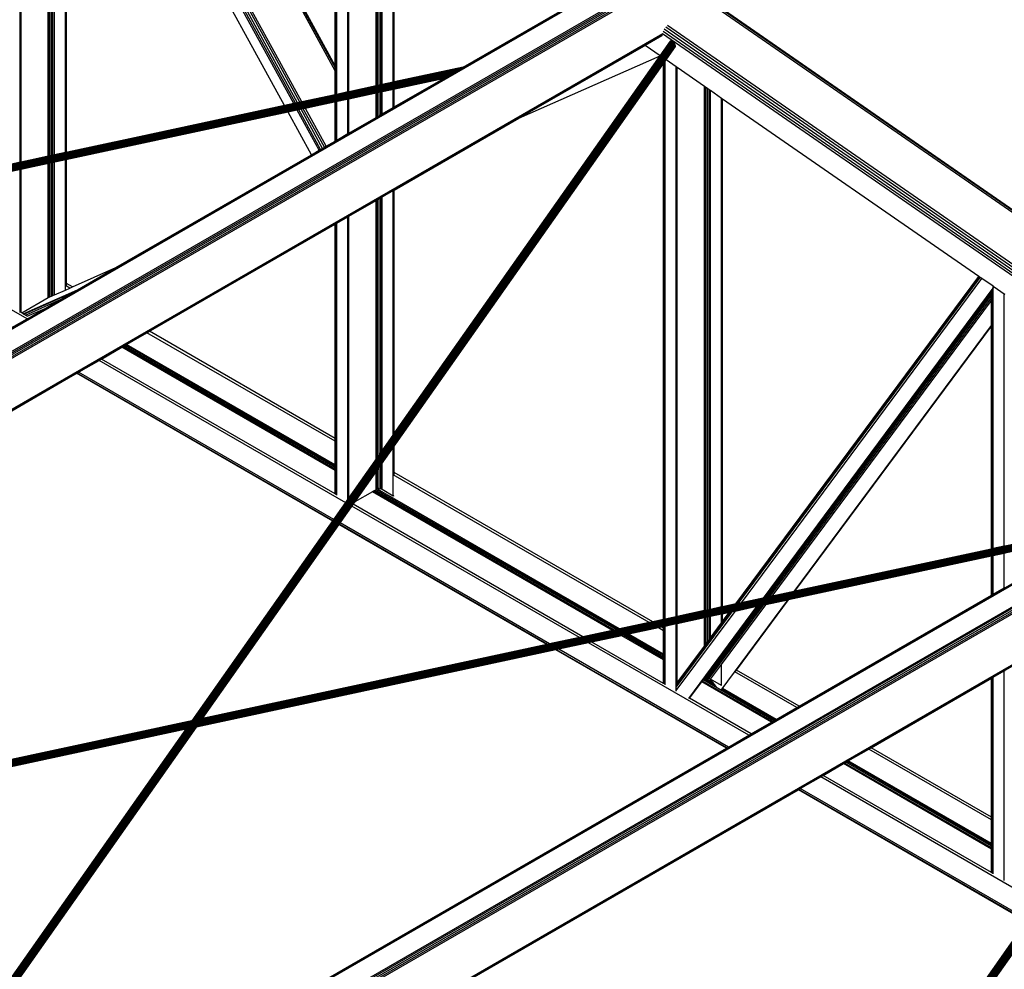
# Model space of a CAD drawing. Header units: millimetres. Extents: x 10 to 1250, y -62 to 528.
# Tile 696 of 909: x 612.43 to 614.09, y 517.4 to 519. Entities that reach past the tile are written whole.
import ezdxf

# ---------------------------------------------------------------- set-up
doc = ezdxf.new("R2010")
doc.units = ezdxf.units.MM
doc.header["$LTSCALE"] = 0.05

msp = doc.modelspace()

# ---------------------------------------------------------------- linework, layer by layer
at = {"color": 8}
for p, q in [((612.43, 518.7614), (612.43, 519.672)), ((612.4317, 518.7618), (612.4317, 519.6689)), ((612.8909, 518.8604), (612.4437, 519.6786)), ((612.8937, 518.861), (612.4487, 519.6752)), ((612.8973, 518.8617), (612.4551, 519.6707)), ((612.9011, 518.8626), (612.462, 519.6659)), ((612.9046, 518.8633), (612.4683, 519.6616)), ((612.4775, 518.7716), (612.4775, 519.5851)), ((612.4789, 518.7719), (612.4789, 519.5825)), ((612.4798, 518.7721), (612.4798, 519.5808)), ((612.4826, 518.7727), (612.4826, 519.5758)), ((612.4853, 518.7733), (612.4853, 519.5707)), ((612.4877, 518.7738), (612.4877, 519.5664)), ((612.9609, 518.9156), (612.6048, 519.567)), ((612.9609, 518.921), (612.6095, 519.5637)), ((612.9609, 518.9238), (612.612, 519.562)), ((612.5063, 518.7778), (612.5063, 519.5323)), ((612.508, 518.7782), (612.508, 519.5292)), ((612.8754, 518.857), (612.508, 519.5292)), ((612.9609, 518.9238), (612.9609, 519.3203)), ((612.9616, 518.9224), (612.9616, 519.3198)), ((612.9633, 518.9194), (612.9633, 519.3187)), ((612.9637, 518.9186), (612.9637, 519.3184)), ((612.9824, 518.88), (612.9824, 519.3054)), ((612.984, 518.8804), (612.984, 519.3043)), ((613.0299, 518.8902), (613.0299, 519.2725)), ((613.0313, 518.8905), (613.0313, 519.2715)), ((613.0322, 518.8907), (613.0322, 519.2709)), ((613.035, 518.8913), (613.035, 519.269)), ((613.0377, 518.8919), (613.0377, 519.2671)), ((613.0386, 518.8921), (613.0386, 519.2665)), ((613.0401, 518.8924), (613.0401, 519.2655)), ((613.0587, 518.8964), (613.0587, 519.2525)), ((613.0604, 518.8968), (613.0604, 519.2514)), ((610.7471, 517.5185), (613.5158, 519.117)), ((610.7491, 517.5178), (613.5178, 519.1164)), ((610.7812, 517.4993), (613.5499, 519.0978)), ((610.7832, 517.4977), (613.5519, 519.0962)), ((610.7848, 517.4954), (613.5536, 519.094)), ((610.786, 517.4929), (613.5547, 519.0914)), ((610.7863, 517.4903), (613.5551, 519.0889)), ((613.1763, 518.9216), (613.3727, 519.035)), ((614.5961, 518.3373), (613.5925, 519.0327)), ((614.5936, 518.3359), (613.5894, 519.0316)), ((614.5972, 518.3379), (613.602, 519.0274)), ((614.517, 518.2917), (613.515, 518.9859)), ((614.5213, 518.2941), (613.5177, 518.9894)), ((614.5249, 518.2962), (613.5207, 518.9919)), ((610.8313, 517.4302), (613.5127, 518.9784)), ((610.8327, 517.4292), (613.5123, 518.9763)), ((612.72, 517.8201), (613.5259, 518.9657)), ((612.7203, 517.8201), (613.5263, 518.966)), ((612.7206, 517.8202), (613.5267, 518.9661)), ((612.7211, 517.8203), (613.5272, 518.9662)), ((612.7216, 517.8203), (613.5277, 518.9662)), ((612.7221, 517.8202), (613.5282, 518.9661)), ((612.7227, 517.8201), (613.5288, 518.966)), ((612.7232, 517.8198), (613.5293, 518.9657)), ((613.4829, 518.9587), (613.5112, 518.975)), ((614.5095, 518.2873), (613.5126, 518.9779)), ((614.5129, 518.2893), (613.5133, 518.9818)), ((612.7238, 517.8195), (613.5299, 518.9653)), ((612.725, 517.8199), (613.5305, 518.9649)), ((612.7264, 517.8207), (613.531, 518.9645)), ((612.7278, 517.8213), (613.5316, 518.9639)), ((612.7291, 517.8218), (613.5321, 518.9633)), ((612.7303, 517.8222), (613.5325, 518.9627)), ((612.7314, 517.8225), (613.5329, 518.962)), ((612.7324, 517.8228), (613.5333, 518.9613)), ((612.7333, 517.823), (613.5336, 518.9606)), ((612.7342, 517.8231), (613.5339, 518.9599)), ((612.735, 517.8233), (613.534, 518.9592)), ((612.7357, 517.8235), (613.5341, 518.9586)), ((612.7362, 517.8236), (613.5342, 518.9579)), ((612.7367, 517.8237), (613.5341, 518.9573)), ((612.737, 517.8237), (613.534, 518.9568)), ((613.27, 518.8358), (613.4808, 518.9574)), ((613.4829, 518.9587), (613.4808, 518.9574)), ((613.4808, 518.9574), (613.4831, 518.9585)), ((613.4829, 518.9587), (613.4831, 518.9585)), ((613.5084, 518.941), (613.4831, 518.9585)), ((613.5084, 518.941), (613.5256, 518.9654)), ((613.5183, 518.9341), (613.5336, 518.9559)), ((613.5336, 518.9559), (613.5339, 518.9563)), ((613.0604, 518.3041), (613.5084, 518.9409)), ((613.27, 518.8358), (613.5084, 518.9409)), ((613.5084, 518.9409), (613.5084, 518.941)), ((613.5169, 518.9322), (613.5183, 518.9341)), ((613.5356, 518.9221), (613.5183, 518.9341)), ((613.1723, 518.9193), (611.6182, 518.5857)), ((613.1708, 518.9185), (611.6188, 518.5852)), ((613.1691, 518.9175), (611.6193, 518.5848)), ((613.1673, 518.9165), (611.6198, 518.5842)), ((613.1736, 518.9201), (611.62, 518.5865)), ((613.1746, 518.9207), (611.6214, 518.5872)), ((613.1754, 518.9211), (611.6228, 518.5878)), ((613.176, 518.9215), (611.624, 518.5883)), ((612.9616, 518.9224), (612.9609, 518.9238)), ((612.9609, 518.921), (612.9609, 518.9238)), ((612.9616, 518.9196), (612.9609, 518.921)), ((612.9609, 518.9156), (612.9609, 518.921)), ((612.9633, 518.9194), (612.9616, 518.9224)), ((612.9616, 518.9196), (612.9616, 518.9224)), ((612.9616, 518.9142), (612.9616, 518.9196)), ((612.9633, 518.9166), (612.9616, 518.9196)), ((612.9637, 518.9186), (612.9633, 518.9194)), ((612.9633, 518.9166), (612.9633, 518.9194)), ((612.9633, 518.9112), (612.9633, 518.9166)), ((612.9637, 518.9158), (612.9633, 518.9166)), ((612.9637, 518.9158), (612.9637, 518.9186)), ((613.0604, 518.2832), (613.5141, 518.9282)), ((613.1763, 518.9216), (613.0604, 518.8968)), ((613.1654, 518.9153), (613.1673, 518.9165)), ((613.1673, 518.9165), (613.1691, 518.9175)), ((613.1691, 518.9175), (613.1708, 518.9185)), ((613.1708, 518.9185), (613.1723, 518.9193)), ((613.1723, 518.9193), (613.1736, 518.9201)), ((613.1736, 518.9201), (613.1746, 518.9207)), ((613.1746, 518.9207), (613.1754, 518.9211)), ((613.1754, 518.9211), (613.176, 518.9215)), ((613.176, 518.9215), (613.1763, 518.9216)), ((613.5141, 518.9282), (613.5148, 518.9292)), ((613.5141, 517.9908), (613.5141, 518.9282)), ((613.5148, 518.9292), (613.5169, 518.9322)), ((613.5148, 517.9909), (613.5148, 518.9292)), ((613.5169, 517.9914), (613.5169, 518.9322)), ((613.5356, 517.9954), (613.5356, 518.9221)), ((613.5373, 518.921), (613.5356, 518.9221)), ((613.5373, 517.9958), (613.5373, 518.921)), ((613.5831, 518.8892), (613.5373, 518.921)), ((613.1654, 518.9153), (611.6203, 518.5836)), ((613.1634, 518.9142), (611.6208, 518.583)), ((613.1613, 518.913), (611.6212, 518.5823)), ((613.1428, 518.9023), (611.6215, 518.5757)), ((613.1591, 518.9117), (611.6216, 518.5816)), ((613.1432, 518.9026), (611.6217, 518.5759)), ((613.157, 518.9105), (611.6219, 518.5809)), ((613.144, 518.903), (611.6219, 518.5762)), ((613.1549, 518.9093), (611.6221, 518.5802)), ((613.145, 518.9036), (611.6221, 518.5766)), ((613.1529, 518.9082), (611.6223, 518.5795)), ((613.1462, 518.9043), (611.6223, 518.5771)), ((613.151, 518.9071), (611.6224, 518.5789)), ((613.1476, 518.9051), (611.6224, 518.5776)), ((611.6225, 518.5782), (613.1492, 518.906)), ((612.9609, 518.8754), (612.9609, 518.9156)), ((612.9616, 518.9142), (612.9609, 518.9156)), ((612.9616, 518.8755), (612.9616, 518.9142)), ((612.9633, 518.9112), (612.9616, 518.9142)), ((612.9637, 518.9104), (612.9633, 518.9112)), ((612.9633, 518.8759), (612.9633, 518.9112)), ((612.9637, 518.9104), (612.9637, 518.9158)), ((612.9637, 518.876), (612.9637, 518.9104)), ((613.1425, 518.9021), (613.0604, 518.8845)), ((613.0604, 518.8547), (613.1425, 518.9021)), ((613.1425, 518.9021), (613.1428, 518.9023)), ((613.1428, 518.9023), (613.1432, 518.9026)), ((613.1432, 518.9026), (613.144, 518.903)), ((613.144, 518.903), (613.145, 518.9036)), ((613.145, 518.9036), (613.1462, 518.9043)), ((613.1462, 518.9043), (613.1476, 518.9051)), ((613.1476, 518.9051), (613.1492, 518.906)), ((613.1492, 518.906), (613.151, 518.9071)), ((613.151, 518.9071), (613.1529, 518.9082)), ((613.1529, 518.9082), (613.1549, 518.9093)), ((613.1549, 518.9093), (613.157, 518.9105)), ((613.157, 518.9105), (613.1591, 518.9117)), ((613.1591, 518.9117), (613.1613, 518.913)), ((613.1613, 518.913), (613.1634, 518.9142)), ((613.1634, 518.9142), (613.1654, 518.9153)), ((613.0299, 518.8902), (612.984, 518.8804)), ((613.0313, 518.8905), (613.0299, 518.8902)), ((613.0322, 518.8907), (613.0313, 518.8905)), ((613.035, 518.8913), (613.0322, 518.8907)), ((613.0377, 518.8919), (613.035, 518.8913)), ((613.0386, 518.8921), (613.0377, 518.8919)), ((613.0401, 518.8924), (613.0386, 518.8921)), ((613.0587, 518.8964), (613.0401, 518.8924)), ((613.0587, 518.8842), (613.0401, 518.8801)), ((613.0604, 518.8968), (613.0587, 518.8964)), ((613.0604, 518.8845), (613.0587, 518.8842)), ((613.0587, 518.8538), (613.0587, 518.8842)), ((613.0604, 518.8547), (613.0604, 518.8845)), ((613.5831, 518.0056), (613.5831, 518.8892)), ((613.5854, 518.8876), (613.5831, 518.8892)), ((613.5854, 518.0061), (613.5854, 518.8876)), ((613.5882, 518.8857), (613.5854, 518.8876)), ((613.5882, 518.0067), (613.5882, 518.8857)), ((613.591, 518.8838), (613.5882, 518.8857)), ((613.591, 518.0073), (613.591, 518.8838)), ((613.5919, 518.8832), (613.591, 518.8838)), ((613.5919, 518.0075), (613.5919, 518.8832)), ((613.5933, 518.8822), (613.5919, 518.8832)), ((612.9609, 518.8754), (612.9046, 518.8633)), ((612.9616, 518.8755), (612.9609, 518.8754)), ((612.9633, 518.8759), (612.9616, 518.8755)), ((612.9637, 518.876), (612.9633, 518.8759)), ((612.9824, 518.88), (612.9637, 518.876)), ((612.9824, 518.8678), (612.9637, 518.8637)), ((612.984, 518.8804), (612.9824, 518.88)), ((612.984, 518.8681), (612.9824, 518.8678)), ((612.9824, 518.8097), (612.9824, 518.8678)), ((613.0299, 518.878), (612.984, 518.8681)), ((612.984, 518.8106), (612.984, 518.8681)), ((613.0313, 518.8783), (613.0299, 518.878)), ((613.0299, 518.8371), (613.0299, 518.878)), ((613.0322, 518.8785), (613.0313, 518.8783)), ((613.0313, 518.8379), (613.0313, 518.8783)), ((613.035, 518.879), (613.0322, 518.8785)), ((613.0322, 518.8385), (613.0322, 518.8785)), ((613.0377, 518.8796), (613.035, 518.879)), ((613.035, 518.84), (613.035, 518.879)), ((613.0386, 518.8798), (613.0377, 518.8796)), ((613.0377, 518.8416), (613.0377, 518.8796)), ((613.0401, 518.8801), (613.0386, 518.8798)), ((613.0386, 518.8422), (613.0386, 518.8798)), ((613.0401, 518.843), (613.0401, 518.8801)), ((613.5933, 518.0078), (613.5933, 518.8822)), ((613.612, 518.8692), (613.5933, 518.8822)), ((613.612, 518.0118), (613.612, 518.8692)), ((613.6137, 518.8681), (613.612, 518.8692)), ((613.6137, 518.0122), (613.6137, 518.8681)), ((614.0451, 518.5691), (613.6137, 518.8681)), ((612.8754, 518.857), (612.508, 518.7782)), ((612.8909, 518.8604), (612.8754, 518.857)), ((612.8937, 518.861), (612.8909, 518.8604)), ((612.8973, 518.8617), (612.8937, 518.861)), ((612.8997, 518.85), (612.8969, 518.8494)), ((612.9011, 518.8626), (612.8973, 518.8617)), ((612.9033, 518.8508), (612.8997, 518.85)), ((612.9363, 518.7831), (612.8997, 518.85)), ((612.9046, 518.8633), (612.9011, 518.8626)), ((612.9071, 518.8516), (612.9033, 518.8508)), ((612.9393, 518.7848), (612.9033, 518.8508)), ((612.9106, 518.8523), (612.9071, 518.8516)), ((612.9426, 518.7867), (612.9071, 518.8516)), ((612.9609, 518.8631), (612.9106, 518.8523)), ((612.9455, 518.7884), (612.9106, 518.8523)), ((612.9616, 518.8633), (612.9609, 518.8631)), ((612.9609, 518.7973), (612.9609, 518.8631)), ((612.9633, 518.8637), (612.9616, 518.8633)), ((612.9616, 518.7977), (612.9616, 518.8633)), ((612.9633, 518.7987), (612.9633, 518.8637)), ((612.9637, 518.8637), (612.9633, 518.8637)), ((612.9637, 518.7989), (612.9637, 518.8637)), ((613.0401, 518.843), (613.0587, 518.8538)), ((613.0587, 518.8538), (613.0604, 518.8547)), ((612.8814, 518.8461), (612.508, 518.7659)), ((612.8969, 518.8494), (612.8814, 518.8461)), ((612.9207, 518.7741), (612.8814, 518.8461)), ((612.9339, 518.7817), (612.8969, 518.8494)), ((612.984, 518.8106), (613.0299, 518.8371)), ((613.0299, 518.8371), (613.0313, 518.8379)), ((613.0313, 518.8379), (613.0322, 518.8385)), ((613.0322, 518.8385), (613.035, 518.84)), ((613.035, 518.84), (613.0377, 518.8416)), ((613.0377, 518.8416), (613.0386, 518.8422)), ((613.0386, 518.8422), (613.0401, 518.843)), ((613.0604, 518.7147), (613.27, 518.8358)), ((612.9637, 518.7989), (612.9824, 518.8097)), ((612.9824, 518.8097), (612.984, 518.8106)), ((612.9363, 518.7831), (612.9393, 518.7848)), ((612.9393, 518.7848), (612.9426, 518.7867)), ((612.9426, 518.7867), (612.9455, 518.7884)), ((612.9455, 518.7884), (612.9609, 518.7973)), ((612.9609, 518.7973), (612.9616, 518.7977)), ((612.9616, 518.7977), (612.9633, 518.7987)), ((612.9633, 518.7987), (612.9637, 518.7989)), ((612.4775, 518.7716), (612.4317, 518.7618)), ((612.4789, 518.7719), (612.4775, 518.7716)), ((612.4798, 518.7721), (612.4789, 518.7719)), ((612.4826, 518.7727), (612.4798, 518.7721)), ((612.4853, 518.7733), (612.4826, 518.7727)), ((612.4877, 518.7738), (612.4853, 518.7733)), ((612.5063, 518.7778), (612.4877, 518.7738)), ((612.508, 518.7782), (612.5063, 518.7778)), ((612.5913, 518.5839), (612.9207, 518.7741)), ((612.9207, 518.7741), (612.9339, 518.7817)), ((612.9339, 518.7817), (612.9363, 518.7831)), ((612.43, 518.7614), (612.4113, 518.7574)), ((612.4317, 518.7618), (612.43, 518.7614)), ((612.4775, 518.7594), (612.4317, 518.7495)), ((612.4789, 518.7597), (612.4775, 518.7594)), ((612.4775, 518.5748), (612.4775, 518.7594)), ((612.4798, 518.7599), (612.4789, 518.7597)), ((612.4789, 518.574), (612.4789, 518.7597)), ((612.4826, 518.7604), (612.4798, 518.7599)), ((612.4798, 518.5735), (612.4798, 518.7599)), ((612.4853, 518.761), (612.4826, 518.7604)), ((612.4826, 518.5719), (612.4826, 518.7604)), ((612.4877, 518.7615), (612.4853, 518.761)), ((612.4853, 518.5703), (612.4853, 518.761)), ((612.5063, 518.7656), (612.4877, 518.7615)), ((612.4877, 518.5379), (612.4877, 518.7615)), ((612.508, 518.7659), (612.5063, 518.7656)), ((612.5063, 518.5582), (612.5063, 518.7656)), ((612.508, 518.5572), (612.508, 518.7659)), ((612.43, 518.7492), (612.4113, 518.7451)), ((612.4317, 518.7495), (612.43, 518.7492)), ((612.43, 518.5089), (612.43, 518.7492)), ((612.4317, 518.508), (612.4317, 518.7495)), ((613.035, 518.7), (613.0377, 518.7016)), ((613.0377, 518.7016), (613.0386, 518.7022)), ((613.0377, 518.2718), (613.0377, 518.7016)), ((613.0386, 518.7022), (613.0401, 518.703)), ((613.0386, 518.2731), (613.0386, 518.7022)), ((613.0401, 518.703), (613.0587, 518.7138)), ((613.0401, 518.2751), (613.0401, 518.703)), ((613.0587, 518.7138), (613.0604, 518.7147)), ((613.0587, 518.3017), (613.0587, 518.7138)), ((613.0604, 518.3041), (613.0604, 518.7147)), ((612.984, 518.6707), (613.0299, 518.6971)), ((613.0299, 518.6971), (613.0313, 518.6979)), ((613.0299, 518.2606), (613.0299, 518.6971)), ((613.0313, 518.6979), (613.0322, 518.6985)), ((613.0313, 518.2626), (613.0313, 518.6979)), ((613.0322, 518.6985), (613.035, 518.7)), ((613.0322, 518.264), (613.0322, 518.6985)), ((613.035, 518.2679), (613.035, 518.7)), ((612.4417, 518.4975), (612.1208, 518.6828)), ((612.9637, 518.6589), (612.9824, 518.6697)), ((612.9824, 518.6697), (612.984, 518.6707)), ((612.9824, 518.1931), (612.9824, 518.6697)), ((612.984, 518.1955), (612.984, 518.6707)), ((612.6478, 518.4765), (612.9609, 518.6573)), ((612.9609, 518.6573), (612.9616, 518.6577)), ((612.9609, 518.2957), (612.9609, 518.6573)), ((612.9616, 518.6577), (612.9633, 518.6587)), ((612.9616, 518.2953), (612.9616, 518.6577)), ((612.9633, 518.6587), (612.9637, 518.6589)), ((612.9633, 518.2944), (612.9633, 518.6587)), ((612.9637, 518.2941), (612.9637, 518.6589)), ((612.4789, 518.574), (612.4775, 518.5748)), ((612.4775, 518.5702), (612.4775, 518.5748)), ((612.4789, 518.5693), (612.4775, 518.5702)), ((612.4775, 518.5333), (612.4775, 518.5702)), ((612.4798, 518.5735), (612.4789, 518.574)), ((612.4789, 518.5693), (612.4789, 518.574)), ((612.4798, 518.5688), (612.4789, 518.5693)), ((612.4789, 518.534), (612.4789, 518.5693)), ((612.4798, 518.5688), (612.4798, 518.5735)), ((612.4798, 518.5344), (612.4798, 518.5688)), ((612.4853, 518.5703), (612.4826, 518.5719)), ((612.4826, 518.5672), (612.4826, 518.5719)), ((612.4853, 518.5656), (612.4853, 518.5703)), ((612.5181, 518.5514), (612.5913, 518.5839)), ((612.5269, 518.5467), (612.5913, 518.5839)), ((613.6357, 518.0169), (614.0451, 518.5691)), ((613.6372, 518.0172), (614.0459, 518.5686)), ((614.0459, 518.5686), (614.0451, 518.5691)), ((614.0478, 518.5673), (614.0459, 518.5686)), ((612.4853, 518.5656), (612.4826, 518.5672)), ((612.4826, 518.5356), (612.4826, 518.5672)), ((612.4853, 518.5368), (612.4853, 518.5656)), ((612.508, 518.5572), (612.5063, 518.5582)), ((612.5063, 518.5535), (612.5063, 518.5582)), ((612.5135, 518.5493), (612.5063, 518.5535)), ((612.5063, 518.5461), (612.5063, 518.5535)), ((612.5181, 518.5514), (612.508, 518.5572)), ((612.508, 518.5533), (612.508, 518.5572)), ((612.5135, 518.5493), (612.5181, 518.5514)), ((613.6405, 518.018), (614.0478, 518.5673)), ((613.6453, 518.019), (614.0504, 518.5655)), ((614.0504, 518.5655), (614.0478, 518.5673)), ((614.0693, 518.5524), (614.0504, 518.5655)), ((614.0693, 518.549), (614.0693, 518.5524)), ((614.071, 518.5512), (614.0693, 518.5524)), ((614.0693, 518.549), (614.071, 518.5512)), ((614.088, 518.5394), (614.071, 518.5512)), ((612.4352, 518.5059), (612.5269, 518.5467)), ((612.4363, 518.5053), (612.5182, 518.5417)), ((612.4789, 518.534), (612.4798, 518.5344)), ((612.4798, 518.5344), (612.4826, 518.5356)), ((612.4826, 518.5356), (612.4853, 518.5368)), ((612.4853, 518.5368), (612.4877, 518.5379)), ((612.4877, 518.5379), (612.5063, 518.5461)), ((612.4991, 518.5306), (612.5182, 518.5417)), ((612.5063, 518.5461), (612.5135, 518.5493)), ((612.5182, 518.5417), (612.5269, 518.5467)), ((613.6823, 518.0269), (614.0693, 518.549)), ((613.6834, 518.0272), (614.0665, 518.5439)), ((613.6837, 518.0273), (614.0665, 518.5436)), ((613.6858, 518.0277), (614.0665, 518.5412)), ((613.6891, 518.0284), (614.0665, 518.5375)), ((614.0665, 518.5439), (614.0672, 518.5449)), ((614.0665, 518.5436), (614.0672, 518.5446)), ((614.0665, 518.5436), (614.0665, 518.5439)), ((614.0665, 518.5412), (614.0665, 518.5436)), ((614.0665, 518.5412), (614.0672, 518.5422)), ((614.0665, 518.5375), (614.0665, 518.5412)), ((614.0665, 518.5375), (614.0672, 518.5384)), ((614.0665, 518.5329), (614.0665, 518.5375)), ((614.0672, 518.5449), (614.0689, 518.5472)), ((614.0672, 518.5446), (614.0689, 518.5468)), ((614.0672, 518.5449), (614.0672, 518.5458)), ((614.0672, 518.5446), (614.0672, 518.5449)), ((614.0672, 518.5422), (614.0672, 518.5446)), ((614.0672, 518.5422), (614.0689, 518.5444)), ((614.0672, 518.5384), (614.0672, 518.5422)), ((614.0672, 518.5384), (614.0689, 518.5407)), ((614.0672, 518.5339), (614.0672, 518.5384)), ((614.0672, 518.5339), (614.0689, 518.5361)), ((614.0689, 518.5472), (614.0693, 518.5477)), ((614.0689, 518.5468), (614.0693, 518.5474)), ((614.0689, 518.5468), (614.0689, 518.5472)), ((614.0689, 518.5444), (614.0689, 518.5468)), ((614.0689, 518.5444), (614.0693, 518.545)), ((614.0689, 518.5407), (614.0689, 518.5444)), ((614.0689, 518.5407), (614.0693, 518.5413)), ((614.0689, 518.5361), (614.0689, 518.5407)), ((614.0689, 518.5361), (614.0693, 518.5367)), ((614.0689, 518.5315), (614.0689, 518.5361)), ((614.0693, 518.5477), (614.0693, 518.549)), ((614.0693, 518.5474), (614.0693, 518.5477)), ((614.0693, 518.545), (614.0693, 518.5474)), ((614.0693, 518.5413), (614.0693, 518.545)), ((614.0693, 518.5367), (614.0693, 518.5413)), ((614.0693, 518.532), (614.0693, 518.5367)), ((614.088, 518.1141), (614.088, 518.5394)), ((614.0897, 518.5383), (614.088, 518.5394)), ((612.4326, 518.5074), (612.4775, 518.5333)), ((612.4388, 518.5039), (612.4991, 518.5306)), ((612.472, 518.515), (612.4991, 518.5306)), ((612.4775, 518.5333), (612.4778, 518.5335)), ((612.4778, 518.5335), (612.4789, 518.534)), ((613.6931, 518.0293), (614.0665, 518.5329)), ((613.6973, 518.0302), (614.0665, 518.5282)), ((614.0665, 518.5329), (614.0672, 518.5339)), ((614.0665, 518.5282), (614.0665, 518.5329)), ((614.0665, 518.5282), (614.0672, 518.5292)), ((614.0665, 518.4863), (614.0665, 518.5282)), ((614.0672, 518.5292), (614.0672, 518.5339)), ((614.0672, 518.5292), (614.0689, 518.5315)), ((614.0672, 518.4873), (614.0672, 518.5292)), ((614.0689, 518.5315), (614.0693, 518.532)), ((614.0689, 518.4895), (614.0689, 518.5315)), ((614.0693, 518.4901), (614.0693, 518.532)), ((612.43, 518.5082), (612.43, 518.5089)), ((612.4317, 518.508), (612.43, 518.5089)), ((612.4326, 518.5074), (612.4317, 518.508)), ((612.4352, 518.5059), (612.4326, 518.5074)), ((612.4363, 518.5053), (612.4352, 518.5059)), ((612.4388, 518.5039), (612.4363, 518.5053)), ((612.442, 518.502), (612.4388, 518.5039)), ((612.4421, 518.5018), (612.472, 518.515)), ((612.4451, 518.4995), (612.472, 518.515)), ((612.4073, 518.4777), (612.4417, 518.4975)), ((612.4417, 518.4975), (612.4451, 518.4995)), ((613.7342, 518.0381), (614.0665, 518.4863)), ((613.7354, 518.0384), (614.0665, 518.485)), ((614.0665, 518.4863), (614.0672, 518.4873)), ((614.0665, 518.485), (614.0665, 518.4863)), ((614.0665, 518.485), (614.0672, 518.486)), ((614.0665, 518.1095), (614.0665, 518.485)), ((614.0672, 518.4873), (614.0689, 518.4895)), ((614.0672, 518.486), (614.0689, 518.4882)), ((614.0672, 518.486), (614.0672, 518.4873)), ((614.0672, 518.1097), (614.0672, 518.486)), ((614.0689, 518.4895), (614.0693, 518.4901)), ((614.0689, 518.4882), (614.0689, 518.4895)), ((614.0689, 518.4882), (614.0693, 518.4888)), ((614.0689, 518.11), (614.0689, 518.4882)), ((614.0693, 518.4888), (614.0693, 518.4901)), ((614.0693, 518.1101), (614.0693, 518.4888)), ((612.6094, 518.4543), (612.6437, 518.4742)), ((612.6437, 518.4742), (612.6478, 518.4765)), ((612.9609, 518.2911), (612.6437, 518.4742)), ((612.9609, 518.2957), (612.6478, 518.4765)), ((612.6032, 518.4507), (612.6053, 518.452)), ((612.6053, 518.452), (612.6075, 518.4533)), ((612.9609, 518.2467), (612.6053, 518.452)), ((612.6075, 518.4533), (612.6094, 518.4543)), ((612.9609, 518.2493), (612.6075, 518.4533)), ((612.9609, 518.2514), (612.6094, 518.4543)), ((612.567, 518.4298), (612.6013, 518.4497)), ((612.6013, 518.4497), (612.6032, 518.4507)), ((612.9609, 518.2421), (612.6013, 518.4497)), ((612.9609, 518.2442), (612.6032, 518.4507)), ((612.5286, 518.4077), (612.5629, 518.4275)), ((612.5629, 518.4275), (612.567, 518.4298)), ((612.9785, 518.1876), (612.5629, 518.4275)), ((612.9609, 518.2024), (612.567, 518.4298)), ((610.8332, 517.4289), (612.5252, 518.4057)), ((612.5252, 518.4057), (612.5261, 518.4062)), ((612.9567, 518.1566), (612.5252, 518.4057)), ((612.5261, 518.4062), (612.5286, 518.4077)), ((612.9572, 518.1573), (612.5261, 518.4062)), ((612.9586, 518.1594), (612.5286, 518.4077)), ((611.8527, 516.7528), (614.6215, 518.3513)), ((611.8547, 516.7521), (614.6235, 518.3506)), ((611.8868, 516.7336), (614.6556, 518.3321)), ((611.8888, 516.732), (614.6575, 518.3305)), ((611.8905, 516.7297), (614.6592, 518.3283)), ((611.8916, 516.7271), (614.6603, 518.3257)), ((611.892, 516.7246), (614.6607, 518.3232)), ((613.0587, 518.3017), (613.0604, 518.3041)), ((612.9616, 518.2953), (612.9609, 518.2957)), ((612.9609, 518.2911), (612.9609, 518.2957)), ((612.9616, 518.2907), (612.9609, 518.2911)), ((612.9609, 518.2514), (612.9609, 518.2911)), ((612.9633, 518.2944), (612.9616, 518.2953)), ((612.9616, 518.2907), (612.9616, 518.2953)), ((612.9633, 518.2897), (612.9616, 518.2907)), ((612.9616, 518.251), (612.9616, 518.2907)), ((612.9637, 518.2941), (612.9633, 518.2944)), ((612.9633, 518.2897), (612.9633, 518.2944)), ((612.9637, 518.2894), (612.9633, 518.2897)), ((612.9633, 518.25), (612.9633, 518.2897)), ((612.9637, 518.2894), (612.9637, 518.2941)), ((612.9637, 518.2498), (612.9637, 518.2894)), ((613.0401, 518.2751), (613.0587, 518.3017)), ((613.035, 518.2679), (613.0377, 518.2718)), ((613.0377, 518.2718), (613.0386, 518.2731)), ((613.0386, 518.2731), (613.0401, 518.2751)), ((613.0401, 518.2543), (613.0587, 518.2808)), ((613.0587, 518.2808), (613.0604, 518.2832)), ((613.0587, 518.2392), (613.0587, 518.2808)), ((613.0604, 518.2383), (613.0604, 518.2832)), ((612.984, 518.1955), (613.0299, 518.2606)), ((613.0299, 518.2606), (613.0313, 518.2626)), ((613.0313, 518.2626), (613.0322, 518.264)), ((613.0322, 518.264), (613.035, 518.2679)), ((613.0386, 518.2522), (613.0401, 518.2543)), ((613.0401, 518.25), (613.0401, 518.2543)), ((612.9616, 518.251), (612.9609, 518.2514)), ((612.9609, 518.2493), (612.9609, 518.2514)), ((612.9616, 518.2488), (612.9609, 518.2493)), ((612.9609, 518.2467), (612.9609, 518.2493)), ((612.9616, 518.2463), (612.9609, 518.2467)), ((612.9609, 518.2442), (612.9609, 518.2467)), ((612.9616, 518.2438), (612.9609, 518.2442)), ((612.9609, 518.2421), (612.9609, 518.2442)), ((612.9609, 518.2024), (612.9609, 518.2421)), ((612.9616, 518.2417), (612.9609, 518.2421)), ((612.9633, 518.25), (612.9616, 518.251)), ((612.9616, 518.2488), (612.9616, 518.251)), ((612.9633, 518.2479), (612.9616, 518.2488)), ((612.9616, 518.2463), (612.9616, 518.2488)), ((612.9633, 518.2454), (612.9616, 518.2463)), ((612.9616, 518.2438), (612.9616, 518.2463)), ((612.9616, 518.2417), (612.9616, 518.2438)), ((612.9633, 518.2428), (612.9616, 518.2438)), ((612.9616, 518.202), (612.9616, 518.2417)), ((612.9633, 518.2407), (612.9616, 518.2417)), ((612.9637, 518.2498), (612.9633, 518.25)), ((612.9633, 518.2479), (612.9633, 518.25)), ((612.9637, 518.2476), (612.9633, 518.2479)), ((612.9633, 518.2454), (612.9633, 518.2479)), ((612.9637, 518.2451), (612.9633, 518.2454)), ((612.9633, 518.2428), (612.9633, 518.2454)), ((612.9633, 518.2407), (612.9633, 518.2428)), ((612.9637, 518.2426), (612.9633, 518.2428)), ((612.9633, 518.201), (612.9633, 518.2407)), ((612.9637, 518.2405), (612.9633, 518.2407)), ((612.9637, 518.2476), (612.9637, 518.2498)), ((612.9637, 518.2451), (612.9637, 518.2476)), ((612.9637, 518.2426), (612.9637, 518.2451)), ((612.9637, 518.2405), (612.9637, 518.2426)), ((612.9637, 518.2008), (612.9637, 518.2405)), ((612.9941, 518.1889), (613.0299, 518.2398)), ((613.0299, 518.2398), (613.0313, 518.2418)), ((613.0299, 518.2116), (613.0299, 518.2398)), ((613.0313, 518.2418), (613.0322, 518.2431)), ((613.0313, 518.2118), (613.0313, 518.2418)), ((613.0322, 518.2431), (613.035, 518.247)), ((613.0322, 518.2119), (613.0322, 518.2431)), ((613.035, 518.247), (613.0377, 518.2509)), ((613.035, 518.2122), (613.035, 518.247)), ((613.0377, 518.2509), (613.0379, 518.2512)), ((613.0377, 518.2467), (613.0377, 518.2509)), ((613.0401, 518.2454), (613.0377, 518.2467)), ((613.0377, 518.2119), (613.0377, 518.2467)), ((613.0379, 518.2512), (613.0386, 518.2522)), ((613.0386, 518.2508), (613.0379, 518.2512)), ((613.0386, 518.2508), (613.0386, 518.2522)), ((613.0401, 518.25), (613.0386, 518.2508)), ((613.0386, 518.2463), (613.0386, 518.2508)), ((613.0401, 518.2454), (613.0401, 518.25)), ((613.0401, 518.2096), (613.0401, 518.2454)), ((613.0604, 518.2383), (613.0587, 518.2392)), ((613.0587, 518.2346), (613.0587, 518.2392)), ((613.4959, 517.9869), (613.0604, 518.2383)), ((613.0604, 518.2343), (613.0604, 518.2383)), ((613.49, 517.9856), (613.0587, 518.2346)), ((613.0587, 518.1988), (613.0587, 518.2346)), ((611.9367, 516.6644), (614.6184, 518.2127)), ((611.9381, 516.6634), (614.6179, 518.2106)), ((613.0235, 518.2059), (612.9941, 518.1889)), ((613.0254, 518.207), (613.0235, 518.2059)), ((613.4281, 517.9723), (613.0235, 518.2059)), ((613.0276, 518.2082), (613.0254, 518.207)), ((613.4308, 517.9729), (613.0254, 518.207)), ((613.0297, 518.2095), (613.0276, 518.2082)), ((613.434, 517.9736), (613.0276, 518.2082)), ((613.0299, 518.2096), (613.0297, 518.2095)), ((613.4372, 517.9743), (613.0297, 518.2095)), ((613.0302, 518.2114), (613.0299, 518.2116)), ((613.0299, 518.2112), (613.0299, 518.2116)), ((613.0299, 518.2112), (613.0302, 518.2114)), ((613.0299, 518.2096), (613.0299, 518.2112)), ((613.0319, 518.2104), (613.0299, 518.2096)), ((613.0302, 518.2114), (613.0313, 518.2118)), ((613.0319, 518.2104), (613.0302, 518.2114)), ((613.0313, 518.2118), (613.0322, 518.2119)), ((613.0322, 518.2105), (613.0319, 518.2104)), ((613.4399, 517.9748), (613.0319, 518.2104)), ((613.0322, 518.2119), (613.035, 518.2122)), ((613.0322, 518.2105), (613.0322, 518.2119)), ((613.035, 518.2108), (613.0322, 518.2105)), ((613.035, 518.2108), (613.035, 518.2122)), ((613.0377, 518.2105), (613.035, 518.2108)), ((613.0377, 518.2119), (613.0383, 518.2118)), ((613.0377, 518.2105), (613.0377, 518.2119)), ((613.0401, 518.2096), (613.0377, 518.2105)), ((613.0587, 518.1988), (613.0401, 518.2096)), ((612.9586, 518.1594), (612.9785, 518.1876)), ((612.9616, 518.202), (612.9609, 518.2024)), ((612.9616, 518.2019), (612.9616, 518.202)), ((612.9633, 518.201), (612.9616, 518.202)), ((612.9637, 518.2008), (612.9633, 518.201)), ((612.9637, 518.2001), (612.9637, 518.2008)), ((612.9785, 518.1876), (612.9804, 518.1904)), ((612.9804, 518.1904), (612.9824, 518.1931)), ((612.9824, 518.1931), (612.984, 518.1955)), ((612.9912, 518.1849), (612.9941, 518.1889)), ((613.0598, 518.1994), (613.0587, 518.1988)), ((613.8253, 517.0546), (614.6315, 518.2)), ((613.8255, 517.0547), (614.6319, 518.2003)), ((613.8258, 517.0548), (614.6323, 518.2004)), ((613.8263, 517.0549), (614.6328, 518.2005)), ((613.8268, 517.0549), (614.6333, 518.2005)), ((613.8273, 517.0548), (614.6338, 518.2004)), ((613.8279, 517.0546), (614.6344, 518.2002)), ((613.8285, 517.0543), (614.6349, 518.2)), ((613.829, 517.054), (614.6355, 518.1996)), ((613.8302, 517.0544), (614.6361, 518.1992)), ((613.8316, 517.0552), (614.6366, 518.1987)), ((613.833, 517.0558), (614.6372, 518.1982)), ((613.8343, 517.0564), (614.6377, 518.1976)), ((613.8355, 517.0568), (614.6381, 518.197)), ((613.8366, 517.0571), (614.6386, 518.1963)), ((613.8376, 517.0573), (614.6389, 518.1956)), ((613.8385, 517.0575), (614.6392, 518.1949)), ((613.8394, 517.0577), (614.6395, 518.1942)), ((613.8402, 517.0578), (614.6397, 518.1935)), ((613.8409, 517.058), (614.6398, 518.1929)), ((613.8414, 517.0581), (614.6398, 518.1922)), ((613.8419, 517.0582), (614.6398, 518.1916)), ((613.8422, 517.0583), (614.6397, 518.1911)), ((612.9691, 518.1534), (612.9889, 518.1816)), ((612.9889, 518.1816), (612.9912, 518.1849)), ((613.3722, 517.9603), (612.9889, 518.1816)), ((613.3781, 517.9615), (612.9912, 518.1849)), ((612.72, 517.8201), (612.9567, 518.1566)), ((614.2776, 518.1535), (612.7238, 517.8195)), ((614.2789, 518.1542), (612.7256, 517.8203)), ((614.28, 518.1548), (612.727, 517.821)), ((614.2808, 518.1553), (612.7284, 517.8216)), ((614.2814, 518.1556), (612.7296, 517.8221)), ((612.9567, 518.1566), (612.9572, 518.1573)), ((612.9572, 518.1573), (612.9586, 518.1594)), ((612.9676, 518.1513), (612.9691, 518.1534)), ((613.3221, 517.9495), (612.9691, 518.1534)), ((614.2762, 518.1526), (612.7244, 517.819)), ((614.2745, 518.1516), (612.7249, 517.8186)), ((614.2727, 518.1506), (612.7255, 517.818)), ((614.2707, 518.1495), (612.726, 517.8174)), ((614.2687, 518.1483), (612.7264, 517.8168)), ((614.2666, 518.1471), (612.7269, 517.8161)), ((614.2645, 518.1459), (612.7272, 517.8154)), ((614.2481, 518.1364), (612.7272, 517.8095)), ((614.2486, 518.1367), (612.7273, 517.8097)), ((614.2624, 518.1446), (612.7275, 517.8147)), ((614.2493, 518.1371), (612.7275, 517.81)), ((614.2603, 518.1434), (612.7278, 517.814)), ((614.2503, 518.1377), (612.7278, 517.8104)), ((614.2583, 518.1423), (612.728, 517.8133)), ((614.2516, 518.1384), (612.728, 517.8109)), ((614.2564, 518.1412), (612.7281, 517.8127)), ((612.7281, 517.812), (614.2546, 518.1402)), ((614.253, 518.1392), (612.7281, 517.8114)), ((612.7372, 517.8238), (612.9671, 518.1506)), ((612.9671, 518.1506), (612.9676, 518.1513)), ((613.3172, 517.9485), (612.9671, 518.1506)), ((613.3185, 517.9487), (612.9676, 518.1513)), ((614.0665, 518.1095), (613.7354, 518.0384)), ((614.0672, 518.1097), (614.0665, 518.1095)), ((614.0689, 518.11), (614.0672, 518.1097)), ((614.0693, 518.1101), (614.0689, 518.11)), ((614.088, 518.1141), (614.0693, 518.1101)), ((614.0897, 518.1145), (614.088, 518.1141)), ((614.0665, 518.0973), (613.7246, 518.0238)), ((614.0672, 518.0974), (614.0665, 518.0973)), ((614.0665, 518.0316), (614.0665, 518.0973)), ((614.0689, 518.0978), (614.0672, 518.0974)), ((614.0672, 518.032), (614.0672, 518.0974)), ((614.0693, 518.0979), (614.0689, 518.0978)), ((614.0689, 518.0329), (614.0689, 518.0978)), ((614.088, 518.1019), (614.0693, 518.0979)), ((614.0693, 518.0332), (614.0693, 518.0979)), ((614.0897, 518.1023), (614.088, 518.1019)), ((614.088, 518.044), (614.088, 518.1019)), ((613.7342, 518.0381), (613.6973, 518.0302)), ((613.7354, 518.0384), (613.7342, 518.0381)), ((614.0693, 518.0332), (614.088, 518.044)), ((614.088, 518.044), (614.0897, 518.0449)), ((613.6109, 517.8718), (613.7234, 518.0235)), ((613.6369, 517.9054), (613.7246, 518.0238)), ((613.6823, 518.0269), (613.6453, 518.019)), ((613.6834, 518.0272), (613.6823, 518.0269)), ((613.6837, 518.0273), (613.6834, 518.0272)), ((613.6858, 518.0277), (613.6837, 518.0273)), ((613.6891, 518.0284), (613.6858, 518.0277)), ((613.7234, 518.0235), (613.6865, 518.0156)), ((613.6931, 518.0293), (613.6891, 518.0284)), ((613.6973, 518.0302), (613.6931, 518.0293)), ((613.7246, 518.0238), (613.7234, 518.0235)), ((613.7425, 517.8445), (614.0665, 518.0316)), ((614.0665, 518.0316), (614.0672, 518.032)), ((614.0672, 518.032), (614.0689, 518.0329)), ((614.0689, 518.0329), (614.0693, 518.0332)), ((613.5356, 517.871), (613.6345, 518.0044)), ((613.5831, 518.0056), (613.5373, 517.9958)), ((613.5568, 517.8576), (613.6715, 518.0124)), ((613.5854, 518.0061), (613.5831, 518.0056)), ((613.5833, 517.8921), (613.6726, 518.0126)), ((613.5837, 517.8923), (613.6729, 518.0127)), ((613.5882, 518.0067), (613.5854, 518.0061)), ((613.586, 517.893), (613.675, 518.0131)), ((613.591, 518.0073), (613.5882, 518.0067)), ((613.5886, 517.8928), (613.6783, 518.0138)), ((613.5919, 518.0075), (613.591, 518.0073)), ((613.5911, 517.8916), (613.6823, 518.0147)), ((613.5933, 518.0078), (613.5919, 518.0075)), ((613.612, 518.0118), (613.5933, 518.0078)), ((613.612, 517.9151), (613.6865, 518.0156)), ((613.6137, 518.0122), (613.612, 518.0118)), ((613.6357, 518.0169), (613.6137, 518.0122)), ((613.6345, 518.0044), (613.6297, 518.0034)), ((613.6715, 518.0124), (613.6345, 518.0044)), ((613.6372, 518.0172), (613.6357, 518.0169)), ((613.6405, 518.018), (613.6372, 518.0172)), ((613.6453, 518.019), (613.6405, 518.018)), ((613.6726, 518.0126), (613.6715, 518.0124)), ((613.6729, 518.0127), (613.6726, 518.0126)), ((613.675, 518.0131), (613.6729, 518.0127)), ((613.6783, 518.0138), (613.675, 518.0131)), ((613.6823, 518.0147), (613.6783, 518.0138)), ((613.6865, 518.0156), (613.6823, 518.0147)), ((613.4959, 517.9869), (613.49, 517.9856)), ((613.5141, 517.9908), (613.4959, 517.9869)), ((613.5148, 517.9909), (613.5141, 517.9908)), ((613.5169, 517.9914), (613.5148, 517.9909)), ((613.5356, 517.9954), (613.5169, 517.9914)), ((613.5356, 517.8764), (613.6297, 518.0034)), ((613.5373, 517.9958), (613.5356, 517.9954)), ((613.5373, 517.8825), (613.6263, 518.0027)), ((613.5831, 517.9934), (613.5373, 517.9835)), ((613.5854, 517.9939), (613.5831, 517.9934)), ((613.5831, 517.9459), (613.5831, 517.9934)), ((613.5882, 517.9945), (613.5854, 517.9939)), ((613.5854, 517.9491), (613.5854, 517.9939)), ((613.591, 517.9951), (613.5882, 517.9945)), ((613.5882, 517.9528), (613.5882, 517.9945)), ((613.5919, 517.9953), (613.591, 517.9951)), ((613.591, 517.9565), (613.591, 517.9951)), ((613.5933, 517.9956), (613.5919, 517.9953)), ((613.5919, 517.9578), (613.5919, 517.9953)), ((613.612, 517.9996), (613.5933, 517.9956)), ((613.5933, 517.9597), (613.5933, 517.9956)), ((613.6137, 517.9999), (613.612, 517.9996)), ((613.612, 517.9849), (613.612, 517.9996)), ((613.612, 517.9849), (613.6137, 517.9872)), ((613.6137, 517.9872), (613.6249, 518.0024)), ((613.6249, 518.0024), (613.6137, 517.9999)), ((613.6137, 517.9872), (613.6137, 517.9999)), ((613.6263, 518.0027), (613.6249, 518.0024)), ((613.6297, 518.0034), (613.6263, 518.0027)), ((613.4281, 517.9723), (613.3781, 517.9615)), ((613.4308, 517.9729), (613.4281, 517.9723)), ((613.434, 517.9736), (613.4308, 517.9729)), ((613.4372, 517.9743), (613.434, 517.9736)), ((613.4399, 517.9748), (613.4372, 517.9743)), ((613.49, 517.9856), (613.4399, 517.9748)), ((613.5054, 517.9767), (613.4554, 517.9659)), ((613.5113, 517.9779), (613.5054, 517.9767)), ((613.5141, 517.9717), (613.5054, 517.9767)), ((613.5141, 517.9785), (613.5113, 517.9779)), ((613.5141, 517.9763), (613.5113, 517.9779)), ((613.5148, 517.9787), (613.5141, 517.9785)), ((613.5141, 517.9763), (613.5141, 517.9785)), ((613.5148, 517.9759), (613.5141, 517.9763)), ((613.5141, 517.9717), (613.5141, 517.9763)), ((613.5148, 517.9712), (613.5141, 517.9717)), ((613.5141, 517.932), (613.5141, 517.9717)), ((613.5169, 517.9791), (613.5148, 517.9787)), ((613.5148, 517.9759), (613.5148, 517.9787)), ((613.5148, 517.9712), (613.5148, 517.9759)), ((613.5148, 517.9316), (613.5148, 517.9712)), ((613.5356, 517.9832), (613.5169, 517.9791)), ((613.5169, 517.8806), (613.5169, 517.9791)), ((613.5373, 517.9835), (613.5356, 517.9832)), ((613.5356, 517.8818), (613.5356, 517.9832)), ((613.5373, 517.8841), (613.5373, 517.9835)), ((613.5933, 517.9597), (613.612, 517.9849)), ((613.3722, 517.9603), (613.3221, 517.9495)), ((613.3781, 517.9615), (613.3722, 517.9603)), ((613.4436, 517.9634), (613.3935, 517.9526)), ((613.4463, 517.964), (613.4436, 517.9634)), ((613.5141, 517.9227), (613.4436, 517.9634)), ((613.4495, 517.9646), (613.4463, 517.964)), ((613.5141, 517.9248), (613.4463, 517.964)), ((613.4527, 517.9653), (613.4495, 517.9646)), ((613.5141, 517.9273), (613.4495, 517.9646)), ((613.4554, 517.9659), (613.4527, 517.9653)), ((613.5141, 517.9299), (613.4527, 517.9653)), ((613.5141, 517.932), (613.4554, 517.9659)), ((613.5882, 517.9528), (613.591, 517.9565)), ((613.591, 517.9565), (613.5919, 517.9578)), ((613.5919, 517.9578), (613.5933, 517.9597)), ((613.3327, 517.9395), (612.7271, 517.8094)), ((613.3172, 517.9485), (612.7372, 517.8238)), ((613.3185, 517.9487), (613.3172, 517.9485)), ((613.3221, 517.9495), (613.3185, 517.9487)), ((613.334, 517.9398), (613.3327, 517.9395)), ((613.6199, 517.7737), (613.3327, 517.9395)), ((613.3376, 517.9406), (613.334, 517.9398)), ((613.6208, 517.7742), (613.334, 517.9398)), ((613.3876, 517.9514), (613.3376, 517.9406)), ((613.6233, 517.7757), (613.3376, 517.9406)), ((613.3935, 517.9526), (613.3876, 517.9514)), ((613.6576, 517.7955), (613.3876, 517.9514)), ((613.5141, 517.883), (613.3935, 517.9526)), ((613.5373, 517.8841), (613.5831, 517.9459)), ((613.5831, 517.9459), (613.5854, 517.9491)), ((613.5854, 517.9491), (613.5882, 517.9528)), ((613.5148, 517.9316), (613.5141, 517.932)), ((613.5141, 517.9299), (613.5141, 517.932)), ((613.5148, 517.9294), (613.5141, 517.9299)), ((613.5141, 517.9273), (613.5141, 517.9299)), ((613.5148, 517.9269), (613.5141, 517.9273)), ((613.5141, 517.9248), (613.5141, 517.9273)), ((613.5148, 517.9244), (613.5141, 517.9248)), ((613.5141, 517.9227), (613.5141, 517.9248)), ((613.5148, 517.9222), (613.5141, 517.9227)), ((613.5141, 517.883), (613.5141, 517.9227)), ((613.5148, 517.9294), (613.5148, 517.9316)), ((613.5148, 517.9269), (613.5148, 517.9294)), ((613.5148, 517.9244), (613.5148, 517.9269)), ((613.5148, 517.9222), (613.5148, 517.9244)), ((613.5148, 517.8826), (613.5148, 517.9222)), ((613.5934, 517.8901), (613.612, 517.9151)), ((613.612, 517.8794), (613.612, 517.9151)), ((613.6348, 517.9027), (613.6369, 517.9054)), ((613.7425, 517.8445), (613.6369, 517.9054)), ((614.0693, 517.8932), (614.088, 517.904)), ((614.088, 517.904), (614.0897, 517.9049)), ((614.088, 517.5509), (614.088, 517.904)), ((613.5795, 517.887), (613.5808, 517.8888)), ((613.5808, 517.8888), (613.5809, 517.8889)), ((613.7, 517.82), (613.5808, 517.8888)), ((613.5809, 517.8889), (613.5831, 517.8919)), ((613.583, 517.8901), (613.5809, 517.8889)), ((613.5831, 517.8902), (613.583, 517.8901)), ((613.6011, 517.8796), (613.583, 517.8901)), ((613.5831, 517.8919), (613.5833, 517.8921)), ((613.5831, 517.8902), (613.5831, 517.8919)), ((613.5852, 517.891), (613.5831, 517.8902)), ((613.5837, 517.8923), (613.5833, 517.8921)), ((613.5854, 517.8929), (613.5837, 517.8923)), ((613.5854, 517.8911), (613.5852, 517.891)), ((613.598, 517.8835), (613.5852, 517.891)), ((613.586, 517.893), (613.5854, 517.8929)), ((613.5854, 517.8925), (613.5854, 517.8929)), ((613.5854, 517.8925), (613.5882, 517.8928)), ((613.5854, 517.8911), (613.5854, 517.8925)), ((613.5882, 517.8914), (613.5854, 517.8911)), ((613.5882, 517.8928), (613.586, 517.893)), ((613.5886, 517.8928), (613.5882, 517.8928)), ((613.5882, 517.8914), (613.5882, 517.8928)), ((613.5882, 517.8928), (613.5882, 517.8928)), ((613.591, 517.8911), (613.5882, 517.8914)), ((613.591, 517.8917), (613.5886, 517.8928)), ((613.591, 517.8911), (613.591, 517.8917)), ((613.5911, 517.8916), (613.591, 517.8917)), ((613.5923, 517.8906), (613.591, 517.8911)), ((613.5923, 517.8906), (613.5911, 517.8916)), ((613.5932, 517.8897), (613.5923, 517.8906)), ((613.5923, 517.8906), (613.5923, 517.8906)), ((613.5932, 517.8897), (613.5934, 517.8901)), ((613.598, 517.8835), (613.5932, 517.8897)), ((613.612, 517.8794), (613.5934, 517.8901)), ((613.7384, 517.8421), (613.6342, 517.9023)), ((613.8637, 517.7745), (614.0665, 517.8916)), ((614.0665, 517.8916), (614.0672, 517.892)), ((614.0665, 517.6574), (614.0665, 517.8916)), ((614.0672, 517.892), (614.0689, 517.8929)), ((614.0672, 517.657), (614.0672, 517.892)), ((614.0689, 517.8929), (614.0693, 517.8932)), ((614.0689, 517.656), (614.0689, 517.8929)), ((614.0693, 517.6558), (614.0693, 517.8932)), ((613.5148, 517.8826), (613.5141, 517.883)), ((613.5148, 517.8824), (613.5148, 517.8826)), ((613.535, 517.8702), (613.5356, 517.871)), ((613.5356, 517.8818), (613.5373, 517.8841)), ((613.5356, 517.8802), (613.5373, 517.8825)), ((613.5356, 517.8802), (613.5356, 517.8818)), ((613.5356, 517.8764), (613.5356, 517.8802)), ((613.5356, 517.871), (613.5356, 517.8764)), ((613.5356, 517.8699), (613.5356, 517.871)), ((613.5373, 517.8825), (613.5373, 517.8841)), ((613.5373, 517.8818), (613.5373, 517.8825)), ((613.5578, 517.8578), (613.5784, 517.8855)), ((613.5784, 517.8855), (613.5795, 517.887)), ((613.696, 517.8177), (613.5784, 517.8855)), ((613.6979, 517.8187), (613.5795, 517.887)), ((613.6011, 517.8796), (613.598, 517.8835)), ((613.6043, 517.8757), (613.6011, 517.8796)), ((613.7022, 517.8212), (613.6124, 517.8731)), ((613.7041, 517.8223), (613.6136, 517.8746)), ((613.5578, 517.8578), (613.5574, 517.858)), ((613.6617, 517.7978), (613.5578, 517.8578)), ((613.7041, 517.8223), (613.7384, 517.8421)), ((613.7384, 517.8421), (613.7425, 517.8445)), ((612.7314, 517.8225), (612.7308, 517.8224)), ((612.7318, 517.8226), (612.7314, 517.8225)), ((612.7324, 517.8228), (612.7318, 517.8226)), ((612.7333, 517.823), (612.7324, 517.8228)), ((612.7342, 517.8231), (612.7333, 517.823)), ((612.735, 517.8233), (612.7342, 517.8231)), ((612.7357, 517.8235), (612.735, 517.8233)), ((612.7362, 517.8236), (612.7357, 517.8235)), ((612.7367, 517.8237), (612.7362, 517.8236)), ((612.737, 517.8237), (612.7367, 517.8237)), ((612.7372, 517.8238), (612.737, 517.8237)), ((613.7, 517.82), (613.7022, 517.8212)), ((613.7022, 517.8212), (613.7041, 517.8223)), ((612.72, 517.8201), (610.8491, 517.4179)), ((612.7216, 517.8203), (610.8492, 517.4178)), ((612.7221, 517.8202), (610.8494, 517.4177)), ((612.7227, 517.8201), (610.8497, 517.4175)), ((612.7232, 517.8198), (610.8501, 517.4172)), ((612.7238, 517.8195), (610.8507, 517.4168)), ((612.723, 517.8187), (610.8513, 517.4164)), ((612.7215, 517.8178), (610.8519, 517.4159)), ((612.7201, 517.8169), (610.8526, 517.4154)), ((612.7188, 517.8159), (610.8534, 517.4149)), ((612.7175, 517.8149), (610.8542, 517.4143)), ((612.7163, 517.8138), (610.8551, 517.4138)), ((612.7153, 517.8129), (610.8559, 517.4132)), ((612.7144, 517.8119), (610.8568, 517.4126)), ((612.7136, 517.811), (610.8576, 517.412)), ((612.7129, 517.8101), (610.8584, 517.4114)), ((612.7124, 517.8093), (610.8592, 517.4109)), ((610.8599, 517.4104), (612.7118, 517.8085)), ((612.7113, 517.8078), (610.8605, 517.41)), ((612.7109, 517.8072), (610.8611, 517.4096)), ((612.7106, 517.8067), (610.8616, 517.4092)), ((612.7103, 517.8063), (610.862, 517.409)), ((612.71, 517.806), (610.8623, 517.4088)), ((612.7098, 517.8057), (610.8625, 517.4086)), ((612.7099, 517.8057), (610.8625, 517.4086)), ((612.0496, 516.8671), (612.7098, 517.8057)), ((612.0497, 516.8672), (612.7098, 517.8057)), ((612.05, 516.8673), (612.7148, 517.8124)), ((612.0505, 516.8676), (612.7158, 517.8134)), ((612.0512, 516.868), (612.7169, 517.8144)), ((612.052, 516.8685), (612.7181, 517.8154)), ((612.053, 516.8691), (612.7194, 517.8164)), ((612.0542, 516.8697), (612.7208, 517.8174)), ((612.0555, 516.8705), (612.7222, 517.8184)), ((612.0568, 516.8713), (612.7238, 517.8195)), ((612.0583, 516.8721), (612.7244, 517.819)), ((612.0598, 516.873), (612.7249, 517.8186)), ((612.0613, 516.8739), (612.7255, 517.818)), ((612.0629, 516.8748), (612.726, 517.8174)), ((612.0644, 516.8757), (612.7264, 517.8168)), ((612.0659, 516.8765), (612.7269, 517.8161)), ((612.0673, 516.8773), (612.7272, 517.8154)), ((612.0687, 516.8781), (612.7275, 517.8147)), ((612.0699, 516.8788), (612.7278, 517.814)), ((612.0711, 516.8795), (612.728, 517.8133)), ((612.072, 516.88), (612.7281, 517.8127)), ((612.0728, 516.8805), (612.7281, 517.812)), ((612.0735, 516.8809), (612.7281, 517.8114)), ((612.0739, 516.8812), (612.728, 517.8109)), ((612.0743, 516.8814), (612.7271, 517.8094)), ((612.7098, 517.8057), (612.7099, 517.8057)), ((612.7099, 517.8057), (612.71, 517.806)), ((612.71, 517.806), (612.7103, 517.8063)), ((612.7103, 517.8063), (612.7106, 517.8067)), ((612.7106, 517.8067), (612.7109, 517.8072)), ((612.7109, 517.8072), (612.7113, 517.8078)), ((612.7113, 517.8078), (612.7118, 517.8085)), ((612.7118, 517.8085), (612.7124, 517.8093)), ((612.7124, 517.8093), (612.7129, 517.8101)), ((612.7129, 517.8101), (612.7133, 517.8106)), ((612.7133, 517.8106), (612.7136, 517.811)), ((612.7136, 517.811), (612.714, 517.8115)), ((612.72, 517.8201), (612.72, 517.8201)), ((612.7203, 517.8201), (612.72, 517.8201)), ((612.7206, 517.8202), (612.7203, 517.8201)), ((612.7211, 517.8203), (612.7206, 517.8202)), ((612.7271, 517.8094), (612.7272, 517.8095)), ((612.7272, 517.8095), (612.7273, 517.8097)), ((612.7273, 517.8097), (612.7275, 517.81)), ((612.7275, 517.81), (612.7278, 517.8104)), ((613.6617, 517.7978), (613.696, 517.8177)), ((613.696, 517.8177), (613.6979, 517.8187)), ((613.6979, 517.8187), (613.7, 517.82)), ((613.6233, 517.7757), (613.6576, 517.7955)), ((613.6576, 517.7955), (613.6617, 517.7978)), ((612.0743, 516.8814), (613.6199, 517.7737)), ((613.6199, 517.7737), (613.6208, 517.7742)), ((613.6208, 517.7742), (613.6233, 517.7757)), ((613.8253, 517.7523), (613.8597, 517.7721)), ((613.8597, 517.7721), (613.8637, 517.7745)), ((614.0665, 517.6527), (613.8597, 517.7721)), ((614.0665, 517.6574), (613.8637, 517.7745)), ((613.7829, 517.7278), (613.8172, 517.7477)), ((613.8172, 517.7477), (613.8191, 517.7487)), ((614.0665, 517.6037), (613.8172, 517.7477)), ((613.8191, 517.7487), (613.8213, 517.75)), ((614.0665, 517.6059), (613.8191, 517.7487)), ((613.8213, 517.75), (613.8235, 517.7512)), ((614.0665, 517.6084), (613.8213, 517.75)), ((613.8235, 517.7512), (613.8253, 517.7523)), ((614.0665, 517.6109), (613.8235, 517.7512)), ((614.0665, 517.6131), (613.8253, 517.7523)), ((613.7445, 517.7057), (613.7789, 517.7255)), ((613.7789, 517.7255), (613.7829, 517.7278)), ((614.1476, 517.5126), (613.7789, 517.7255)), ((614.0665, 517.5641), (613.7829, 517.7278)), ((613.742, 517.7042), (613.7445, 517.7057)), ((614.1277, 517.4844), (613.7445, 517.7057)), ((611.9386, 516.663), (613.7412, 517.7037)), ((613.7412, 517.7037), (613.742, 517.7042)), ((614.1258, 517.4817), (613.7412, 517.7037)), ((614.1263, 517.4824), (613.742, 517.7042)), ((614.0672, 517.657), (614.0665, 517.6574)), ((614.0665, 517.6527), (614.0665, 517.6574)), ((614.0689, 517.656), (614.0672, 517.657)), ((614.0672, 517.6523), (614.0672, 517.657)), ((614.0693, 517.6558), (614.0689, 517.656)), ((614.0689, 517.6514), (614.0689, 517.656)), ((614.0693, 517.6511), (614.0693, 517.6558)), ((614.0672, 517.6523), (614.0665, 517.6527)), ((614.0665, 517.6131), (614.0665, 517.6527)), ((614.0689, 517.6514), (614.0672, 517.6523)), ((614.0672, 517.6127), (614.0672, 517.6523)), ((614.0693, 517.6511), (614.0689, 517.6514)), ((614.0689, 517.6117), (614.0689, 517.6514)), ((614.0693, 517.6114), (614.0693, 517.6511)), ((614.0672, 517.6127), (614.0665, 517.6131)), ((614.0665, 517.6109), (614.0665, 517.6131)), ((614.0672, 517.6105), (614.0665, 517.6109)), ((614.0665, 517.6084), (614.0665, 517.6109)), ((614.0672, 517.608), (614.0665, 517.6084)), ((614.0665, 517.6059), (614.0665, 517.6084)), ((614.0672, 517.6055), (614.0665, 517.6059)), ((614.0665, 517.6037), (614.0665, 517.6059)), ((614.0689, 517.6117), (614.0672, 517.6127)), ((614.0672, 517.6105), (614.0672, 517.6127)), ((614.0689, 517.6095), (614.0672, 517.6105)), ((614.0672, 517.608), (614.0672, 517.6105)), ((614.0689, 517.607), (614.0672, 517.608)), ((614.0672, 517.6055), (614.0672, 517.608)), ((614.0672, 517.6033), (614.0672, 517.6055)), ((614.0689, 517.6045), (614.0672, 517.6055)), ((614.0693, 517.6114), (614.0689, 517.6117)), ((614.0689, 517.6095), (614.0689, 517.6117)), ((614.0693, 517.6093), (614.0689, 517.6095)), ((614.0689, 517.607), (614.0689, 517.6095)), ((614.0693, 517.6068), (614.0689, 517.607)), ((614.0689, 517.6045), (614.0689, 517.607)), ((614.0693, 517.6093), (614.0693, 517.6114)), ((614.0693, 517.6068), (614.0693, 517.6093)), ((614.0693, 517.6043), (614.0693, 517.6068)), ((614.0665, 517.5641), (614.0665, 517.6037)), ((614.0672, 517.6033), (614.0665, 517.6037)), ((614.0672, 517.5637), (614.0672, 517.6033)), ((614.0689, 517.6024), (614.0672, 517.6033)), ((614.0689, 517.6024), (614.0689, 517.6045)), ((614.0693, 517.6043), (614.0689, 517.6045)), ((614.0689, 517.5627), (614.0689, 517.6024)), ((614.0693, 517.6021), (614.0689, 517.6024)), ((614.0693, 517.6021), (614.0693, 517.6043)), ((614.0693, 517.5625), (614.0693, 517.6021)), ((614.0672, 517.5637), (614.0665, 517.5641)), ((614.0672, 517.5635), (614.0672, 517.5637)), ((614.0689, 517.5627), (614.0672, 517.5637)), ((614.0693, 517.5625), (614.0689, 517.5627)), ((614.0693, 517.5617), (614.0693, 517.5625)), ((613.8252, 517.0546), (614.1258, 517.4817)), ((613.8425, 517.0583), (614.1362, 517.4756))]:
    msp.add_line(p, q, dxfattribs=at)

doc.saveas('drawing.dxf')
